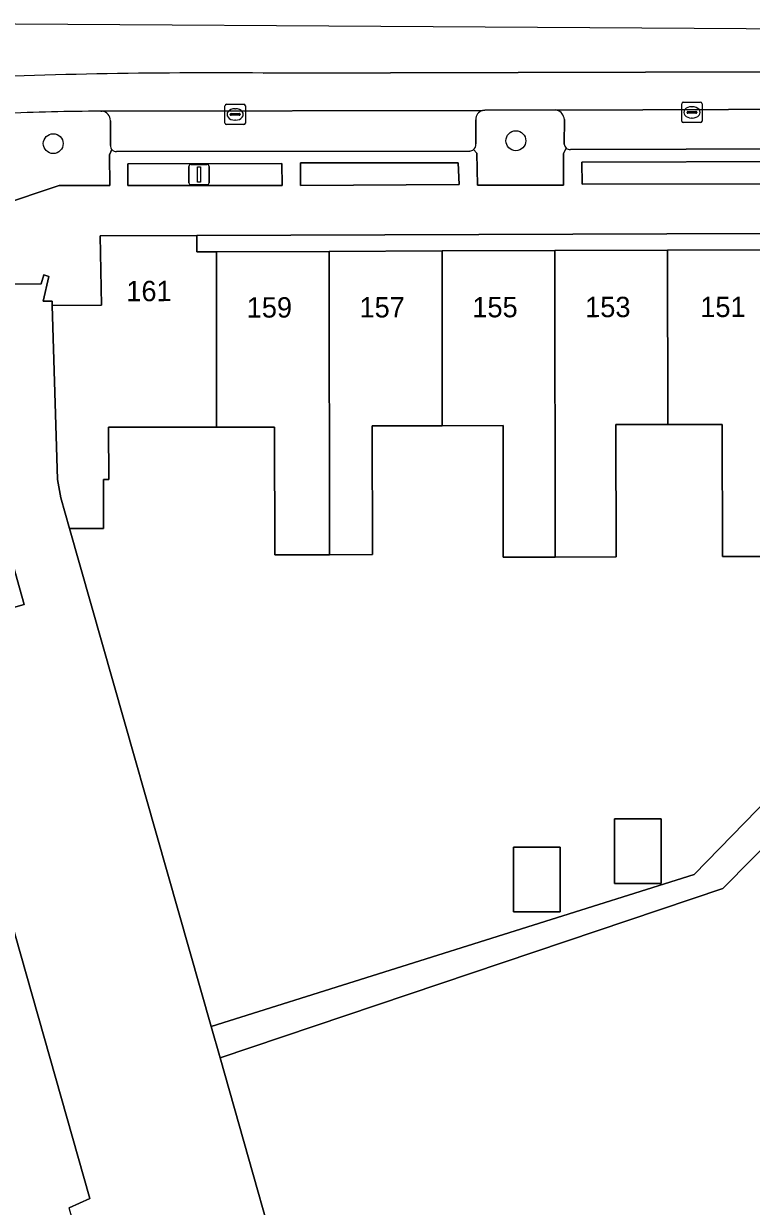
# Model space of a CAD drawing. Extents: x 159716 to 160783, y 383290 to 384031.
# Drawn here: x 160076.1 to 160111.9, y 383698.6 to 383756.7 of the extents above; entities that cross this region are included whole.
import ezdxf

# ---------------------------------------------------------------- set-up
doc = ezdxf.new("R2010")
doc.units = 0
for name, color, linetype in [('IMGEO_Boom', 7, 'Continuous'), ('IMGEO_Erf', 7, 'Continuous'), ('IMGEO_Groenvoorziening', 7, 'Continuous'), ('IMGEO_Kolk', 7, 'Continuous'), ('IMGEO_Lichtmast', 7, 'Continuous'), ('IMGEO_Pand', 7, 'Continuous'), ('IMGEO_Pand_nummerreeks', 7, 'Continuous'), ('IMGEO_Parkeervlak_open', 7, 'Continuous'), ('IMGEO_Rijbaan_lokaal_gesloten', 7, 'Continuous'), ('IMGEO_Rijbaan_lokaal_open', 7, 'Continuous'), ('IMGEO_Voetpad_open', 7, 'Continuous')]:
    doc.layers.add(name, color=color, linetype=linetype)

msp = doc.modelspace()

# ---------------------------------------------------------------- linework, layer by layer
at = {"layer": 'IMGEO_Boom'}
for centre in [(160077.515, 383750.855), (160100.268, 383750.997)]:
    msp.add_circle(centre, 0.489, dxfattribs=at)
at = {"layer": 'IMGEO_Erf'}
for points in [[(160130.817, 383746.508), (160084.576, 383746.335), (160084.578, 383745.535), (160085.54, 383745.538), (160091.088, 383745.559), (160096.637, 383745.58), (160102.185, 383745.601), (160107.734, 383745.622), (160113.282, 383745.643), (160118.831, 383745.663), (160124.379, 383745.684), (160129.928, 383745.705), (160130.82, 383745.708)], [(160071.395, 383726.876), (160076.089, 383728.211), (160074.873, 383732.49), (160060.86, 383728.233), (160060.753, 383728.572), (160058.187, 383727.757), (160060.07, 383721.792), (160059.974, 383721.76), (160060.253, 383720.77), (160060.363, 383720.88), (160071.076, 383687.276), (160071.886, 383687.568), (160072.1, 383686.894), (160080.753, 383689.646), (160078.292, 383698.563), (160079.315, 383699.02)], [(160107.42, 383714.496), (160105.12, 383714.496), (160105.12, 383717.676), (160107.42, 383717.676)], [(160102.452, 383713.106), (160100.152, 383713.106), (160100.152, 383716.286), (160102.452, 383716.286)]]:
    msp.add_lwpolyline(points, close=True, dxfattribs=at)
for points in [[(160113.3, 383730.57), (160110.431, 383730.566), (160110.423, 383737.056), (160107.745, 383737.052), (160105.193, 383737.049), (160105.2, 383730.544), (160102.203, 383730.54), (160099.651, 383730.537), (160099.643, 383736.998), (160096.648, 383736.994), (160093.203, 383736.99), (160093.21, 383730.66), (160091.106, 383730.657), (160088.41, 383730.654), (160088.402, 383736.926), (160085.55, 383736.923), (160080.24, 383736.916), (160080.244, 383734.356), (160079.983, 383734.356), (160079.987, 383731.951), (160078.32, 383731.948), (160085.28, 383707.469), (160109.038, 383714.94), (160119.579, 383725.756)], [(160120.479, 383724.396), (160110.442, 383714.248), (160085.718, 383705.927), (160089.684, 383691.98), (160089.336, 383691.87), (160090.202, 383689.037), (160090.49, 383689.128), (160090.667, 383688.571), (160090.346, 383688.469), (160091.158, 383686.08), (160095.609, 383687.495), (160094.046, 383692.41), (160096.578, 383693.215), (160097.98, 383693.661), (160099.569, 383688.664), (160102.952, 383689.74), (160105.353, 383690.504), (160103.795, 383695.401), (160106.18, 383696.159), (160108.018, 383696.744), (160109.585, 383691.818), (160112.53, 383692.755)]]:
    msp.add_lwpolyline(points, dxfattribs=at)
at = {"layer": 'IMGEO_Groenvoorziening'}
for points in [[(160079.914, 383752.444), (160079.852, 383752.446)], [(160102.293, 383752.498), (160102.201, 383752.519), (160098.745, 383752.495), (160098.634, 383752.483)], [(160080.335, 383750.767), (160080.325, 383751.981)], [(160098.294, 383752.029), (160098.293, 383750.837)], [(160102.648, 383750.835), (160102.656, 383752.041)], [(160074.555, 383750.401), (160074.691, 383750.162), (160074.798, 383747.796), (160077.808, 383748.803), (160080.298, 383748.799), (160080.289, 383750.299), (160080.401, 383750.558)], [(160098.188, 383750.563), (160098.355, 383750.385), (160098.379, 383748.818), (160102.607, 383748.819), (160102.607, 383750.369), (160102.741, 383750.636)]]:
    msp.add_lwpolyline(points, dxfattribs=at)
for points in [[(160113.799, 383748.872), (160113.785, 383749.982), (160103.508, 383749.948), (160103.524, 383748.855)], [(160088.767, 383748.796), (160088.754, 383749.875), (160081.191, 383749.868), (160081.183, 383748.798)], [(160097.473, 383748.842), (160097.436, 383749.905), (160089.672, 383749.905), (160089.674, 383748.8)]]:
    msp.add_lwpolyline(points, close=True, dxfattribs=at)
for centre, radius, start, end in [((160080.326, 383628.642), 123.805, 90.21915, 92.45796), ((160079.873, 383751.993), 0.452, 358.41969, 84.77053), ((160098.739, 383752.05), 0.446, 103.63326, 182.70776), ((160102.132, 383751.998), 0.525, 4.72433, 72.19666), ((160080.607, 383750.738), 0.273, 173.88284, 221.16829), ((160097.995, 383750.794), 0.302, 309.9185, 8.14666), ((160102.937, 383750.849), 0.289, 182.70707, 227.38975)]:
    msp.add_arc(centre, radius, start, end, dxfattribs=at)
at = {"layer": 'IMGEO_Kolk'}
for p, q in [((160108.503, 383752.89), (160109.355, 383752.89)), ((160085.962, 383751.863), (160085.962, 383752.715)), ((160086.037, 383752.789), (160086.889, 383752.789)), ((160086.221, 383752.283), (160086.221, 383752.295)), ((160086.264, 383752.332), (160086.662, 383752.332)), ((160086.45, 383752.569), (160086.475, 383752.569)), ((160086.705, 383752.295), (160086.705, 383752.283)), ((160086.963, 383752.715), (160086.963, 383751.863)), ((160108.428, 383751.964), (160108.428, 383752.816)), ((160108.687, 383752.384), (160108.687, 383752.396)), ((160109.125, 383752.347), (160108.727, 383752.347)), ((160108.73, 383752.433), (160109.128, 383752.433)), ((160108.916, 383752.67), (160108.941, 383752.67)), ((160109.171, 383752.396), (160109.171, 383752.384)), ((160109.429, 383752.816), (160109.429, 383751.964)), ((160086.889, 383751.789), (160086.037, 383751.789)), ((160086.659, 383752.246), (160086.261, 383752.246)), ((160086.473, 383752.009), (160086.448, 383752.009)), ((160109.355, 383751.89), (160108.503, 383751.89)), ((160108.939, 383752.11), (160108.914, 383752.11))]:
    msp.add_line(p, q, dxfattribs=at)
for points in [[(160108.503, 383752.89), (160109.355, 383752.89)], [(160085.962, 383751.863), (160085.962, 383752.715)], [(160086.037, 383752.789), (160086.889, 383752.789)], [(160086.963, 383752.715), (160086.963, 383751.863)], [(160108.428, 383751.964), (160108.428, 383752.816)], [(160109.429, 383752.816), (160109.429, 383751.964)], [(160086.889, 383751.789), (160086.037, 383751.789)], [(160109.355, 383751.89), (160108.503, 383751.89)]]:
    msp.add_lwpolyline(points, dxfattribs=at)
for centre, radius, start, end in [((160108.505, 383752.814), 0.0765, 91.55205, 178.44795), ((160108.505, 383752.814), 0.0765, 91.55205, 178.44795), ((160109.353, 383752.814), 0.0765, 1.55205, 88.44795), ((160109.353, 383752.814), 0.0765, 1.55205, 88.44795), ((160086.039, 383752.713), 0.0765, 91.55205, 178.44795), ((160086.039, 383752.713), 0.0765, 91.55205, 178.44795), ((160086.261, 383752.292), 0.0403, 85.87752, 175.75265), ((160086.258, 383752.282), 0.0366, 178.93798, 274.71019), ((160086.662, 383752.289), 0.043, 264.86636, 352.45326), ((160086.666, 383752.294), 0.0386, 1.73085, 96.63898), ((160086.887, 383752.713), 0.0765, 1.55205, 88.44795), ((160086.887, 383752.713), 0.0765, 1.55205, 88.44795), ((160108.727, 383752.393), 0.0403, 85.87752, 175.75265), ((160108.724, 383752.383), 0.0366, 178.93798, 274.71019), ((160109.128, 383752.39), 0.043, 264.86636, 352.45326), ((160109.132, 383752.395), 0.0386, 1.73085, 96.63898), ((160086.039, 383751.865), 0.0765, 181.55205, 268.44795), ((160086.039, 383751.865), 0.0765, 181.55205, 268.44795), ((160086.887, 383751.865), 0.0765, 271.55205, 358.44795), ((160086.887, 383751.865), 0.0765, 271.55205, 358.44795), ((160108.505, 383751.966), 0.0765, 181.55205, 268.44795), ((160108.505, 383751.966), 0.0765, 181.55205, 268.44795), ((160109.353, 383751.966), 0.0765, 271.55205, 358.44795), ((160109.353, 383751.966), 0.0765, 271.55205, 358.44795)]:
    msp.add_arc(centre, radius, start, end, dxfattribs=at)
for centre, major_axis, ratio, start_param, end_param in [((160086.449, 383752.289), (-0.387, 0.002), 0.722429, 4.712389, 7.853982), ((160086.474, 383752.289), (-0.39, 0.002), 0.717154, 1.570796, 4.712389), ((160108.915, 383752.39), (-0.387, 0.002), 0.722429, 4.712389, 7.853982), ((160108.94, 383752.39), (-0.39, 0.002), 0.717154, 1.570796, 4.712389)]:
    msp.add_ellipse(centre, major_axis=major_axis, ratio=ratio, start_param=start_param, end_param=end_param, dxfattribs=at)
at = {"layer": 'IMGEO_Lichtmast'}
for p, q in [((160084.19, 383748.934), (160084.19, 383749.734)), ((160084.19, 383749.734), (160084.19, 383748.934)), ((160084.29, 383749.834), (160085.08, 383749.834)), ((160085.08, 383749.834), (160084.29, 383749.834)), ((160085.18, 383749.734), (160085.18, 383748.934)), ((160085.18, 383748.934), (160085.18, 383749.734)), ((160085.08, 383748.834), (160084.29, 383748.834)), ((160084.29, 383748.834), (160085.08, 383748.834))]:
    msp.add_line(p, q, dxfattribs=at)
msp.add_lwpolyline([(160084.61, 383749.709), (160084.76, 383749.709), (160084.76, 383748.959), (160084.61, 383748.959), (160084.61, 383749.709)], dxfattribs=at)
for centre, start, end in [((160084.29, 383749.734), 90, 180), ((160084.29, 383749.734), 90, 180), ((160085.08, 383749.734), 0, 90), ((160085.08, 383749.734), 360, 90), ((160084.29, 383748.934), 180, 270), ((160084.29, 383748.934), 180, 270), ((160085.08, 383748.934), 270, 0), ((160085.08, 383748.934), 270, 0)]:
    msp.add_arc(centre, 0.1, start, end, dxfattribs=at)
at = {"layer": 'IMGEO_Pand'}
for points in [[(160085.54, 383745.538), (160084.578, 383745.535), (160084.576, 383746.335), (160079.829, 383746.321), (160079.887, 383742.919), (160077.468, 383742.909), (160077.721, 383734.353), (160077.893, 383733.449), (160078.32, 383731.948), (160079.987, 383731.951), (160079.983, 383734.356), (160080.244, 383734.356), (160080.24, 383736.916), (160085.55, 383736.923)], [(160091.088, 383745.559), (160085.54, 383745.538), (160085.55, 383736.923), (160088.402, 383736.926), (160088.41, 383730.654), (160091.106, 383730.657)], [(160096.637, 383745.58), (160091.088, 383745.559), (160091.106, 383730.657), (160093.21, 383730.66), (160093.203, 383736.99), (160096.648, 383736.994)], [(160102.185, 383745.601), (160096.637, 383745.58), (160096.648, 383736.994), (160099.643, 383736.998), (160099.651, 383730.537), (160102.203, 383730.54)], [(160107.734, 383745.622), (160102.185, 383745.601), (160102.203, 383730.54), (160105.2, 383730.544), (160105.193, 383737.049), (160107.745, 383737.052)], [(160113.282, 383745.643), (160107.734, 383745.622), (160107.745, 383737.052), (160110.423, 383737.056), (160110.431, 383730.566), (160113.3, 383730.57)], [(160107.42, 383714.496), (160107.42, 383717.676), (160105.12, 383717.676), (160105.12, 383714.496)], [(160102.452, 383713.106), (160102.452, 383716.286), (160100.152, 383716.286), (160100.152, 383713.106)]]:
    msp.add_lwpolyline(points, close=True, dxfattribs=at)
msp.add_lwpolyline([(160089.684, 383691.98), (160085.718, 383705.927), (160085.28, 383707.469), (160078.32, 383731.948), (160077.893, 383733.449), (160077.721, 383734.353), (160077.468, 383742.909), (160077.467, 383743.109), (160077.018, 383743.115), (160077.303, 383744.324), (160077.049, 383744.402), (160076.918, 383743.972), (160073.988, 383743.935), (160073.846, 383744.362), (160054.838, 383738.238), (160058.187, 383727.757), (160060.753, 383728.572), (160060.86, 383728.233), (160074.873, 383732.49), (160076.089, 383728.211), (160071.395, 383726.876), (160079.315, 383699.02), (160078.292, 383698.563)], dxfattribs=at)
at = {"layer": 'IMGEO_Parkeervlak_open'}
for points in [[(160098.634, 383752.483), (160079.914, 383752.444)], [(160114.948, 383752.54), (160102.293, 383752.498)], [(160080.325, 383751.981), (160080.335, 383750.767)], [(160098.293, 383750.837), (160098.294, 383752.029)], [(160102.656, 383752.041), (160102.648, 383750.835)], [(160102.952, 383750.559), (160114.334, 383750.594)], [(160080.628, 383750.467), (160098.001, 383750.492)]]:
    msp.add_lwpolyline(points, dxfattribs=at)
for centre, radius, start, end in [((160079.873, 383751.993), 0.452, 358.41969, 84.77053), ((160098.739, 383752.05), 0.446, 103.63326, 182.70776), ((160102.132, 383751.998), 0.525, 4.72433, 72.19666), ((160080.607, 383750.738), 0.273, 173.88284, 221.16829), ((160080.604, 383750.735), 0.269, 221.08788, 275.22229), ((160097.998, 383750.783), 0.291, 270.68188, 310.89957), ((160097.995, 383750.794), 0.302, 309.9185, 8.14666), ((160102.937, 383750.849), 0.289, 182.70707, 227.38975), ((160102.938, 383750.847), 0.288, 227.03023, 272.87279)]:
    msp.add_arc(centre, radius, start, end, dxfattribs=at)
at = {"layer": 'IMGEO_Rijbaan_lokaal_gesloten'}
for points in [[(160131.584, 383752.627), (160131.735, 383752.627), (160131.736, 383754.435), (160087.833, 383754.324)], [(160079.852, 383752.446), (160079.914, 383752.444), (160098.634, 383752.483), (160098.745, 383752.495), (160102.201, 383752.519), (160102.293, 383752.498), (160114.948, 383752.54), (160115.063, 383752.554), (160118.696, 383752.576)]]:
    msp.add_lwpolyline(points, dxfattribs=at)
for centre, radius, start, end in [((160085.551, 383434.587), 319.746, 89.59108, 92.51971), ((160080.326, 383628.642), 123.805, 90.21915, 92.45796)]:
    msp.add_arc(centre, radius, start, end, dxfattribs=at)
at = {"layer": 'IMGEO_Rijbaan_lokaal_open'}
for points in [[(160132.143, 383756.363), (160070.507, 383756.75)], [(160087.833, 383754.324), (160131.736, 383754.435), (160131.735, 383752.627), (160132.15, 383752.627), (160132.147, 383754.39), (160132.143, 383756.363)]]:
    msp.add_lwpolyline(points, dxfattribs=at)
msp.add_arc((160085.551, 383434.587), 319.746, 89.59108, 92.51971, dxfattribs=at)
at = {"layer": 'IMGEO_Voetpad_open'}
for points in [[(160080.401, 383750.558), (160080.289, 383750.299), (160080.298, 383748.799), (160077.808, 383748.803), (160074.798, 383747.796), (160074.691, 383750.162), (160074.555, 383750.401)], [(160102.741, 383750.636), (160102.607, 383750.369), (160102.607, 383748.819), (160098.379, 383748.818), (160098.355, 383750.385), (160098.188, 383750.563)], [(160114.334, 383750.594), (160102.952, 383750.559)], [(160098.001, 383750.492), (160080.628, 383750.467)], [(160052.613, 383740.552), (160053.509, 383737.802), (160054.838, 383738.238), (160073.846, 383744.362), (160073.988, 383743.935), (160076.918, 383743.972), (160077.049, 383744.402), (160077.303, 383744.324), (160077.018, 383743.115), (160077.467, 383743.109), (160077.468, 383742.909), (160079.887, 383742.919), (160079.829, 383746.321), (160084.576, 383746.335), (160130.817, 383746.508), (160135.553, 383746.525), (160137.981, 383746.534), (160143.925, 383746.551)]]:
    msp.add_lwpolyline(points, dxfattribs=at)
for points in [[(160103.524, 383748.855), (160103.508, 383749.948), (160113.785, 383749.982), (160113.799, 383748.872)], [(160088.767, 383748.796), (160081.183, 383748.798), (160081.191, 383749.868), (160088.754, 383749.875)], [(160089.674, 383748.8), (160089.672, 383749.905), (160097.436, 383749.905), (160097.473, 383748.842)], [(160138.112, 383725.77), (160138.011, 383725.77), (160134.566, 383725.756), (160121.448, 383725.756), (160119.579, 383725.756), (160109.038, 383714.94), (160085.28, 383707.469), (160085.718, 383705.927), (160110.442, 383714.248), (160120.479, 383724.396), (160123.45, 383724.408), (160134.723, 383724.522), (160138.116, 383724.465)]]:
    msp.add_lwpolyline(points, close=True, dxfattribs=at)
for centre, radius, start, end in [((160080.604, 383750.735), 0.269, 221.08788, 275.22229), ((160097.998, 383750.783), 0.291, 270.68188, 310.89957), ((160102.938, 383750.847), 0.288, 227.03023, 272.87279)]:
    msp.add_arc(centre, radius, start, end, dxfattribs=at)

# ---------------------------------------------------------------- texts
at = {"layer": 'IMGEO_Pand_nummerreeks'}
for s, rotation, p in [('161', 0.0573, (160081.108, 383743.112)), ('159', 0.06875, (160087.03, 383742.306)), ('157', 0.06875, (160092.578, 383742.313)), ('155', 0.06875, (160098.127, 383742.32)), ('153', 0.06875, (160103.675, 383742.327)), ('151', 0.06875, (160109.338, 383742.333))]:
    msp.add_text(s, height=1, rotation=rotation, dxfattribs=at).set_placement(p)

doc.saveas('drawing.dxf')
